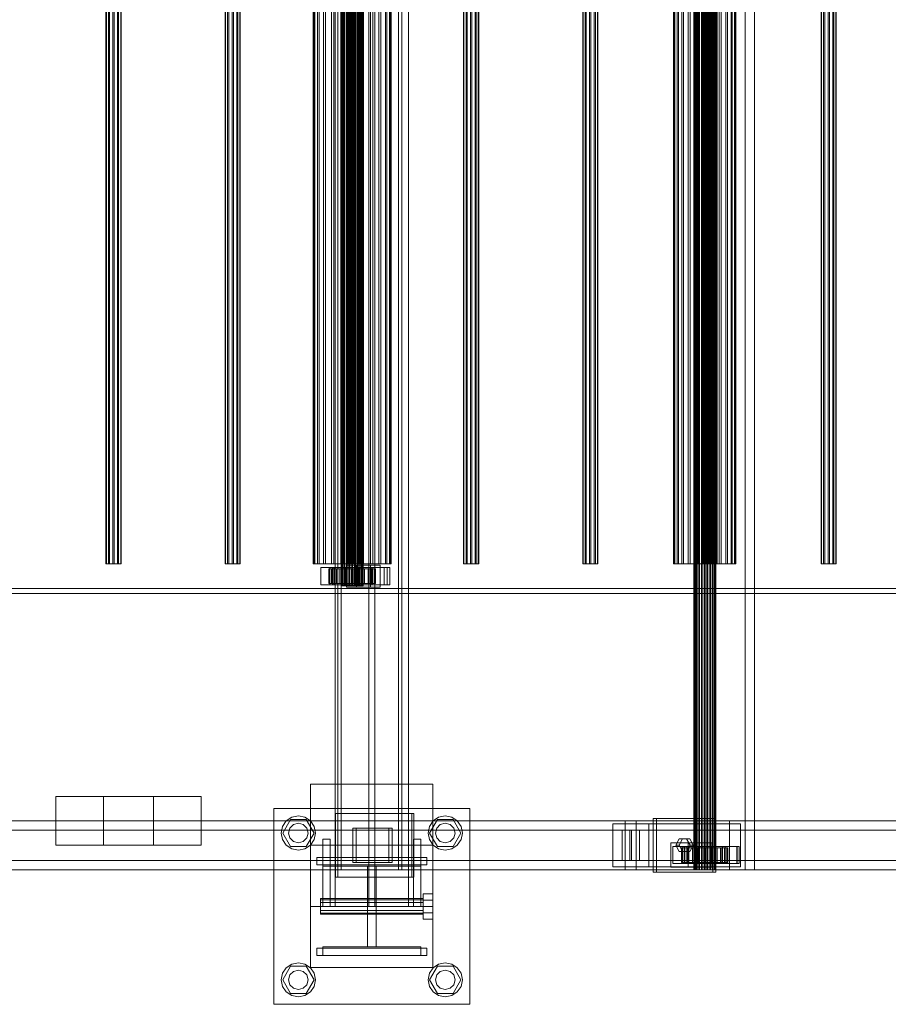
# Model space of a CAD drawing. Header units: millimetres. Extents: x -3490 to 61924, y -72580 to 6847.
# Tile 875 of 1056: x 36756 to 37466, y -19610 to -18805. Entities that reach past the tile are written whole.
import ezdxf

# ---------------------------------------------------------------- set-up
doc = ezdxf.new("R2010")
doc.units = ezdxf.units.MM
doc.layers.add('superior_C03', color=7, linetype='Continuous', lineweight=0)

msp = doc.modelspace()

# ---------------------------------------------------------------- linework, layer by layer
at = {"layer": 'superior_C03'}
for p, q in [((37014.128, -16470), (37014.128, -19530)), ((37041.628, -16470), (37041.628, -19530)), ((37046.628, -19530), (37046.628, -16470)), ((37074.128, -19530), (37074.128, -16470)), ((37016.349, -16500), (37016.349, -19500)), ((37019.044, -19500), (37019.044, -16500)), ((37065.851, -19500), (37065.851, -16500)), ((37068.546, -16500), (37068.546, -19500)), ((37307.25, -19500), (37307.25, -16500)), ((37307.475, -19500), (37307.475, -16500)), ((37307.639, -19500), (37307.639, -16500)), ((37308.297, -19500), (37308.297, -16500)), ((37308.614, -19500), (37308.614, -16500)), ((37309.66, -19500), (37309.66, -16500)), ((37310.109, -19500), (37310.109, -16500)), ((37310.238, -16500), (37310.238, -19500)), ((37311.473, -19500), (37311.473, -16500)), ((37312.023, -19500), (37312.023, -16500)), ((37313.61, -19500), (37313.61, -16500)), ((37314.224, -19500), (37314.224, -16500)), ((37315.927, -19500), (37315.927, -16500)), ((37316.562, -19500), (37316.562, -16500)), ((37318.099, -19500), (37318.099, -16500)), ((37318.266, -19500), (37318.266, -16500)), ((37318.879, -19500), (37318.879, -16500)), ((37320.467, -19500), (37320.467, -16500)), ((37321.017, -19500), (37321.017, -16500)), ((37322.38, -19500), (37322.38, -16500)), ((37322.829, -19500), (37322.829, -16500)), ((37323.875, -19500), (37323.875, -16500)), ((37324.193, -19500), (37324.193, -16500)), ((37324.85, -19500), (37324.85, -16500)), ((37325.015, -16500), (37325.015, -19500)), ((37325.239, -19500), (37325.239, -16500)), ((37349.217, -19500), (37349.217, -16500)), ((37357.077, -16500), (37357.077, -19500)), ((37019.08, -19268), (37019.08, -16732)), ((37019.305, -19268), (37019.305, -16732)), ((37019.469, -19268), (37019.469, -16732)), ((37020.127, -19268), (37020.127, -16732)), ((37020.444, -19268), (37020.444, -16732)), ((37021.49, -19268), (37021.49, -16732)), ((37021.939, -19268), (37021.939, -16732)), ((37023.302, -19268), (37023.302, -16732)), ((37023.852, -19268), (37023.852, -16732)), ((37025.44, -19268), (37025.44, -16732)), ((37026.053, -19268), (37026.053, -16732)), ((37027.757, -19268), (37027.757, -16732)), ((37028.392, -19268), (37028.392, -16732)), ((37030.096, -19268), (37030.096, -16732)), ((37030.709, -19268), (37030.709, -16732)), ((37032.297, -19268), (37032.297, -16732)), ((37032.847, -19268), (37032.847, -16732)), ((37034.21, -19268), (37034.21, -16732)), ((37034.659, -19268), (37034.659, -16732)), ((37035.705, -19268), (37035.705, -16732)), ((37036.023, -19268), (37036.023, -16732)), ((37036.68, -19268), (37036.68, -16732)), ((37036.845, -16732), (37036.845, -19268)), ((37037.069, -19268), (37037.069, -16732)), ((36826.78, -16750), (36826.78, -19250)), ((36827.124, -16750), (36827.124, -19250)), ((36828.8, -16750), (36828.8, -19250)), ((36829.7, -16750), (36829.7, -19250)), ((36832.412, -16750), (36832.412, -19250)), ((36833.524, -16750), (36833.524, -19250)), ((36836.236, -16750), (36836.236, -19250)), ((36837.136, -16750), (36837.136, -19250)), ((36838.812, -16750), (36838.812, -19250)), ((36839.156, -19250), (36839.156, -16750)), ((36924.226, -16750), (36924.226, -19250)), ((36924.569, -16750), (36924.569, -19250)), ((36926.246, -16750), (36926.246, -19250)), ((36927.145, -16750), (36927.145, -19250)), ((36929.858, -16750), (36929.858, -19250)), ((36930.97, -16750), (36930.97, -19250)), ((36933.682, -16750), (36933.682, -19250)), ((36934.581, -16750), (36934.581, -19250)), ((36936.258, -16750), (36936.258, -19250)), ((36936.601, -19250), (36936.601, -16750)), ((36996.095, -19250), (36996.095, -16750)), ((36996.892, -19250), (36996.892, -16750)), ((36997.477, -19250), (36997.477, -16750)), ((36999.815, -19250), (36999.815, -16750)), ((37000.944, -19250), (37000.944, -16750)), ((37004.663, -19250), (37004.663, -16750)), ((37006.26, -19250), (37006.26, -16750)), ((37011.107, -19250), (37011.107, -16750)), ((37013.062, -19250), (37013.062, -16750)), ((37018.707, -19250), (37018.707, -16750)), ((37020.888, -19250), (37020.888, -16750)), ((37021.671, -16750), (37021.671, -19250)), ((37022.015, -16750), (37022.015, -19250)), ((37023.691, -16750), (37023.691, -19250)), ((37024.591, -16750), (37024.591, -19250)), ((37026.946, -19250), (37026.946, -16750)), ((37027.303, -16750), (37027.303, -19250)), ((37028.415, -16750), (37028.415, -19250)), ((37029.204, -19250), (37029.204, -16750)), ((37031.128, -16750), (37031.128, -19250)), ((37032.027, -16750), (37032.027, -19250)), ((37033.704, -16750), (37033.704, -19250)), ((37034.047, -19250), (37034.047, -16750)), ((37035.261, -19250), (37035.261, -16750)), ((37037.442, -19250), (37037.442, -16750)), ((37043.087, -19250), (37043.087, -16750)), ((37045.043, -19250), (37045.043, -16750)), ((37049.89, -19250), (37049.89, -16750)), ((37051.486, -19250), (37051.486, -16750)), ((37055.206, -19250), (37055.206, -16750)), ((37056.335, -19250), (37056.335, -16750)), ((37058.673, -19250), (37058.673, -16750)), ((37059.257, -16750), (37059.257, -19250)), ((37060.055, -19250), (37060.055, -16750)), ((37119.117, -16750), (37119.117, -19250)), ((37119.461, -16750), (37119.461, -19250)), ((37121.137, -16750), (37121.137, -19250)), ((37122.037, -16750), (37122.037, -19250)), ((37124.749, -16750), (37124.749, -19250)), ((37125.861, -16750), (37125.861, -19250)), ((37128.573, -16750), (37128.573, -19250)), ((37129.473, -16750), (37129.473, -19250)), ((37131.149, -16750), (37131.149, -19250)), ((37131.493, -19250), (37131.493, -16750)), ((37216.563, -16750), (37216.563, -19250)), ((37216.906, -16750), (37216.906, -19250)), ((37218.583, -16750), (37218.583, -19250)), ((37219.482, -16750), (37219.482, -19250)), ((37222.195, -16750), (37222.195, -19250)), ((37223.306, -16750), (37223.306, -19250)), ((37226.019, -16750), (37226.019, -19250)), ((37226.918, -16750), (37226.918, -19250)), ((37228.595, -16750), (37228.595, -19250)), ((37228.938, -19250), (37228.938, -16750)), ((37290.861, -19250), (37290.861, -16750)), ((37291.494, -19250), (37291.494, -16750)), ((37291.957, -19250), (37291.957, -16750)), ((37293.813, -19250), (37293.813, -16750)), ((37294.709, -19250), (37294.709, -16750)), ((37297.662, -19250), (37297.662, -16750)), ((37298.929, -19250), (37298.929, -16750)), ((37302.777, -19250), (37302.777, -16750)), ((37304.329, -19250), (37304.329, -16750)), ((37308.809, -19250), (37308.809, -16750)), ((37310.54, -19250), (37310.54, -16750)), ((37314.008, -16750), (37314.008, -19250)), ((37314.352, -16750), (37314.352, -19250)), ((37315.349, -19250), (37315.349, -16750)), ((37316.028, -16750), (37316.028, -19250)), ((37316.928, -16750), (37316.928, -19250)), ((37317.141, -19250), (37317.141, -16750)), ((37319.64, -16750), (37319.64, -19250)), ((37320.752, -16750), (37320.752, -19250)), ((37321.949, -19250), (37321.949, -16750)), ((37323.465, -16750), (37323.465, -19250)), ((37323.68, -19250), (37323.68, -16750)), ((37324.364, -16750), (37324.364, -19250)), ((37326.04, -16750), (37326.04, -19250)), ((37326.384, -19250), (37326.384, -16750)), ((37328.161, -19250), (37328.161, -16750)), ((37329.713, -19250), (37329.713, -16750)), ((37333.56, -19250), (37333.56, -16750)), ((37334.828, -19250), (37334.828, -16750)), ((37337.78, -19250), (37337.78, -16750)), ((37338.676, -19250), (37338.676, -16750)), ((37340.532, -19250), (37340.532, -16750)), ((37340.996, -16750), (37340.996, -19250)), ((37341.629, -19250), (37341.629, -16750)), ((37411.454, -16750), (37411.454, -19250)), ((37411.798, -16750), (37411.798, -19250)), ((37413.474, -16750), (37413.474, -19250)), ((37414.373, -16750), (37414.373, -19250)), ((37417.086, -16750), (37417.086, -19250)), ((37418.198, -16750), (37418.198, -19250)), ((37420.91, -16750), (37420.91, -19250)), ((37421.81, -16750), (37421.81, -19250)), ((37423.486, -16750), (37423.486, -19250)), ((37423.83, -19250), (37423.83, -16750)), ((36827.124, -19250), (36826.78, -19250)), ((36826.78, -19250), (36828.8, -19250)), ((36829.7, -19250), (36827.124, -19250)), ((36828.8, -19250), (36832.412, -19250)), ((36833.524, -19250), (36829.7, -19250)), ((36832.412, -19250), (36836.236, -19250)), ((36837.136, -19250), (36833.524, -19250)), ((36836.236, -19250), (36838.812, -19250)), ((36839.156, -19250), (36837.136, -19250)), ((36838.812, -19250), (36839.156, -19250)), ((36924.569, -19250), (36924.226, -19250)), ((36924.226, -19250), (36926.246, -19250)), ((36927.145, -19250), (36924.569, -19250)), ((36926.246, -19250), (36929.858, -19250)), ((36930.97, -19250), (36927.145, -19250)), ((36929.858, -19250), (36933.682, -19250)), ((36934.581, -19250), (36930.97, -19250)), ((36933.682, -19250), (36936.258, -19250)), ((36936.601, -19250), (36934.581, -19250)), ((36936.258, -19250), (36936.601, -19250)), ((36996.892, -19250), (36996.095, -19250)), ((36996.095, -19250), (36997.477, -19250)), ((36999.815, -19250), (36996.892, -19250)), ((36997.477, -19250), (37000.944, -19250)), ((37004.663, -19250), (36999.815, -19250)), ((37000.944, -19250), (37006.26, -19250)), ((37012.19, -19253), (37002.446, -19253)), ((37002.446, -19253), (37002.446, -19267)), ((37013.225, -19253), (37002.446, -19253)), ((37011.107, -19250), (37004.663, -19250)), ((37006.26, -19250), (37013.062, -19250)), ((37009.907, -19254), (37009.087, -19254)), ((37009.087, -19254), (37019.08, -19254)), ((37009.087, -19266), (37009.087, -19254)), ((37009.087, -19254), (37009.56, -19254)), ((37009.56, -19254), (37019.305, -19254)), ((37009.56, -19266), (37009.56, -19254)), ((37009.56, -19254), (37011.295, -19254)), ((37056.627, -19253), (37009.853, -19253)), ((37009.853, -19253), (37009.853, -19267)), ((37012.099, -19253), (37009.853, -19253)), ((37011.966, -19254), (37009.907, -19254)), ((37009.907, -19254), (37019.469, -19254)), ((37009.907, -19266), (37009.907, -19254)), ((37018.707, -19250), (37011.107, -19250)), ((37011.295, -19254), (37020.127, -19254)), ((37011.295, -19266), (37011.295, -19254)), ((37011.295, -19254), (37014.174, -19254)), ((37015.122, -19254), (37011.966, -19254)), ((37011.966, -19254), (37020.444, -19254)), ((37011.966, -19266), (37011.966, -19254)), ((37012.099, -19267), (37012.099, -19253)), ((37012.099, -19253), (37058.873, -19253)), ((37012.19, -19267), (37012.19, -19253)), ((37012.19, -19253), (37022.97, -19253)), ((37013.062, -19250), (37020.888, -19250)), ((37013.225, -19267), (37013.225, -19253)), ((37013.225, -19253), (37022.97, -19253)), ((37014.174, -19254), (37021.49, -19254)), ((37014.174, -19266), (37014.174, -19254)), ((37014.174, -19254), (37018, -19254)), ((37019.161, -19254), (37015.122, -19254)), ((37015.122, -19254), (37021.939, -19254)), ((37015.122, -19266), (37015.122, -19254)), ((37018, -19254), (37023.302, -19254)), ((37018, -19266), (37018, -19254)), ((37018, -19254), (37022.513, -19254)), ((37026.946, -19250), (37018.707, -19250)), ((37019.08, -19254), (37019.469, -19254)), ((37019.08, -19254), (37019.08, -19266)), ((37019.305, -19254), (37019.08, -19254)), ((37023.808, -19254), (37019.161, -19254)), ((37019.161, -19254), (37023.852, -19254)), ((37019.161, -19266), (37019.161, -19254)), ((37019.305, -19254), (37019.305, -19266)), ((37020.127, -19254), (37019.305, -19254)), ((37019.469, -19254), (37020.444, -19254)), ((37019.469, -19254), (37019.469, -19266)), ((37020.127, -19254), (37020.127, -19266)), ((37021.49, -19254), (37020.127, -19254)), ((37020.444, -19254), (37021.939, -19254)), ((37020.444, -19254), (37020.444, -19266)), ((37020.888, -19250), (37029.204, -19250)), ((37021.49, -19254), (37021.49, -19266)), ((37023.302, -19254), (37021.49, -19254)), ((37022.015, -19250), (37021.671, -19250)), ((37021.671, -19250), (37023.691, -19250)), ((37021.939, -19254), (37023.852, -19254)), ((37021.939, -19254), (37021.939, -19266)), ((37024.591, -19250), (37022.015, -19250)), ((37022.513, -19254), (37025.44, -19254)), ((37022.513, -19266), (37022.513, -19254)), ((37022.513, -19254), (37027.404, -19254)), ((37022.97, -19253), (37022.97, -19267)), ((37023.302, -19254), (37023.302, -19266)), ((37025.44, -19254), (37023.302, -19254)), ((37042.984, -19251), (37023.495, -19251)), ((37023.495, -19251), (37023.495, -19269)), ((37031.58, -19251), (37023.495, -19251)), ((37023.691, -19250), (37027.303, -19250)), ((37028.745, -19254), (37023.808, -19254)), ((37023.808, -19254), (37026.053, -19254)), ((37023.808, -19266), (37023.808, -19254)), ((37023.852, -19254), (37026.053, -19254)), ((37023.852, -19254), (37023.852, -19266)), ((37028.415, -19250), (37024.591, -19250)), ((37025.44, -19254), (37025.44, -19266)), ((37027.757, -19254), (37025.44, -19254)), ((37026.053, -19254), (37028.392, -19254)), ((37026.053, -19254), (37026.053, -19266)), ((37035.261, -19250), (37026.946, -19250)), ((37027.303, -19250), (37031.128, -19250)), ((37027.404, -19254), (37027.757, -19254)), ((37027.404, -19266), (37027.404, -19254)), ((37027.404, -19254), (37032.342, -19254)), ((37027.757, -19254), (37027.757, -19266)), ((37030.096, -19254), (37027.757, -19254)), ((37028.745, -19254), (37028.392, -19254)), ((37028.392, -19254), (37030.709, -19254)), ((37028.392, -19254), (37028.392, -19266)), ((37032.027, -19250), (37028.415, -19250)), ((37033.637, -19254), (37028.745, -19254)), ((37028.745, -19266), (37028.745, -19254)), ((37029.204, -19250), (37037.442, -19250)), ((37032.342, -19254), (37030.096, -19254)), ((37030.096, -19254), (37030.096, -19266)), ((37032.297, -19254), (37030.096, -19254)), ((37033.637, -19254), (37030.709, -19254)), ((37030.709, -19254), (37032.847, -19254)), ((37030.709, -19254), (37030.709, -19266)), ((37031.128, -19250), (37033.704, -19250)), ((37031.58, -19269), (37031.58, -19251)), ((37031.58, -19251), (37051.069, -19251)), ((37034.047, -19250), (37032.027, -19250)), ((37036.988, -19254), (37032.297, -19254)), ((37032.297, -19254), (37032.297, -19266)), ((37034.21, -19254), (37032.297, -19254)), ((37032.342, -19266), (37032.342, -19254)), ((37032.342, -19254), (37036.988, -19254)), ((37038.149, -19254), (37032.847, -19254)), ((37032.847, -19254), (37034.659, -19254)), ((37032.847, -19254), (37032.847, -19266)), ((37043.373, -19253), (37033.628, -19253)), ((37033.628, -19253), (37033.628, -19267)), ((37044.408, -19253), (37033.628, -19253)), ((37038.149, -19254), (37033.637, -19254)), ((37033.637, -19266), (37033.637, -19254)), ((37033.704, -19250), (37034.047, -19250)), ((37041.027, -19254), (37034.21, -19254)), ((37034.21, -19254), (37034.21, -19266)), ((37035.705, -19254), (37034.21, -19254)), ((37041.975, -19254), (37034.659, -19254)), ((37034.659, -19254), (37036.023, -19254)), ((37034.659, -19254), (37034.659, -19266)), ((37043.087, -19250), (37035.261, -19250)), ((37044.184, -19254), (37035.705, -19254)), ((37035.705, -19254), (37035.705, -19266)), ((37036.68, -19254), (37035.705, -19254)), ((37044.854, -19254), (37036.023, -19254)), ((37036.023, -19254), (37036.845, -19254)), ((37036.023, -19254), (37036.023, -19266)), ((37046.242, -19254), (37036.68, -19254)), ((37036.68, -19254), (37036.68, -19266)), ((37037.069, -19254), (37036.68, -19254)), ((37036.845, -19254), (37046.589, -19254)), ((37036.845, -19266), (37036.845, -19254)), ((37036.845, -19254), (37037.069, -19254)), ((37036.988, -19266), (37036.988, -19254)), ((37036.988, -19254), (37041.027, -19254)), ((37047.063, -19254), (37037.069, -19254)), ((37037.069, -19254), (37037.069, -19266)), ((37037.442, -19250), (37045.043, -19250)), ((37041.975, -19254), (37038.149, -19254)), ((37038.149, -19266), (37038.149, -19254)), ((37041.027, -19266), (37041.027, -19254)), ((37041.027, -19254), (37044.184, -19254)), ((37044.854, -19254), (37041.975, -19254)), ((37041.975, -19266), (37041.975, -19254)), ((37042.984, -19269), (37042.984, -19251)), ((37042.984, -19251), (37051.069, -19251)), ((37049.89, -19250), (37043.087, -19250)), ((37043.373, -19267), (37043.373, -19253)), ((37043.373, -19253), (37054.153, -19253)), ((37044.184, -19266), (37044.184, -19254)), ((37044.184, -19254), (37046.242, -19254)), ((37044.408, -19267), (37044.408, -19253)), ((37044.408, -19253), (37054.153, -19253)), ((37046.589, -19254), (37044.854, -19254)), ((37044.854, -19266), (37044.854, -19254)), ((37045.043, -19250), (37051.486, -19250)), ((37046.242, -19266), (37046.242, -19254)), ((37046.242, -19254), (37047.063, -19254)), ((37046.589, -19254), (37046.589, -19266)), ((37047.063, -19254), (37046.589, -19254)), ((37047.063, -19266), (37047.063, -19254)), ((37055.206, -19250), (37049.89, -19250)), ((37051.069, -19251), (37051.069, -19269)), ((37051.486, -19250), (37056.335, -19250)), ((37054.153, -19253), (37054.153, -19267)), ((37058.673, -19250), (37055.206, -19250)), ((37056.335, -19250), (37059.257, -19250)), ((37056.627, -19267), (37056.627, -19253)), ((37056.627, -19253), (37058.873, -19253)), ((37060.055, -19250), (37058.673, -19250)), ((37058.873, -19253), (37058.873, -19267)), ((37059.257, -19250), (37060.055, -19250)), ((37119.461, -19250), (37119.117, -19250)), ((37119.117, -19250), (37121.137, -19250)), ((37122.037, -19250), (37119.461, -19250)), ((37121.137, -19250), (37124.749, -19250)), ((37125.861, -19250), (37122.037, -19250)), ((37124.749, -19250), (37128.573, -19250)), ((37129.473, -19250), (37125.861, -19250)), ((37128.573, -19250), (37131.149, -19250)), ((37131.493, -19250), (37129.473, -19250)), ((37131.149, -19250), (37131.493, -19250)), ((37216.906, -19250), (37216.563, -19250)), ((37216.563, -19250), (37218.583, -19250)), ((37219.482, -19250), (37216.906, -19250)), ((37218.583, -19250), (37222.195, -19250)), ((37223.306, -19250), (37219.482, -19250)), ((37222.195, -19250), (37226.019, -19250)), ((37226.918, -19250), (37223.306, -19250)), ((37226.019, -19250), (37228.595, -19250)), ((37228.938, -19250), (37226.918, -19250)), ((37228.595, -19250), (37228.938, -19250)), ((37291.494, -19250), (37290.861, -19250)), ((37290.861, -19250), (37291.957, -19250)), ((37293.813, -19250), (37291.494, -19250)), ((37291.957, -19250), (37294.709, -19250)), ((37297.662, -19250), (37293.813, -19250)), ((37294.709, -19250), (37298.929, -19250)), ((37302.777, -19250), (37297.662, -19250)), ((37298.929, -19250), (37304.329, -19250)), ((37308.809, -19250), (37302.777, -19250)), ((37304.329, -19250), (37310.54, -19250)), ((37315.349, -19250), (37308.809, -19250)), ((37310.54, -19250), (37317.141, -19250)), ((37314.352, -19250), (37314.008, -19250)), ((37314.008, -19250), (37316.028, -19250)), ((37316.928, -19250), (37314.352, -19250)), ((37321.949, -19250), (37315.349, -19250)), ((37316.028, -19250), (37319.64, -19250)), ((37320.752, -19250), (37316.928, -19250)), ((37317.141, -19250), (37323.68, -19250)), ((37319.64, -19250), (37323.465, -19250)), ((37324.364, -19250), (37320.752, -19250)), ((37328.161, -19250), (37321.949, -19250)), ((37323.465, -19250), (37326.04, -19250)), ((37323.68, -19250), (37329.713, -19250)), ((37326.384, -19250), (37324.364, -19250)), ((37326.04, -19250), (37326.384, -19250)), ((37333.56, -19250), (37328.161, -19250)), ((37329.713, -19250), (37334.828, -19250)), ((37337.78, -19250), (37333.56, -19250)), ((37334.828, -19250), (37338.676, -19250)), ((37340.532, -19250), (37337.78, -19250)), ((37338.676, -19250), (37340.996, -19250)), ((37341.629, -19250), (37340.532, -19250)), ((37340.996, -19250), (37341.629, -19250)), ((37411.798, -19250), (37411.454, -19250)), ((37411.454, -19250), (37413.474, -19250)), ((37414.373, -19250), (37411.798, -19250)), ((37413.474, -19250), (37417.086, -19250)), ((37418.198, -19250), (37414.373, -19250)), ((37417.086, -19250), (37420.91, -19250)), ((37421.81, -19250), (37418.198, -19250)), ((37420.91, -19250), (37423.486, -19250)), ((37423.83, -19250), (37421.81, -19250)), ((37423.486, -19250), (37423.83, -19250)), ((40313.243, -19270), (29204.438, -19270)), ((29205.337, -19270), (40314.141, -19270)), ((29233.633, -19270), (40342.437, -19270)), ((37002.446, -19267), (37012.19, -19267)), ((37002.446, -19267), (37013.225, -19267)), ((37019.08, -19266), (37009.087, -19266)), ((37009.087, -19266), (37009.907, -19266)), ((37009.56, -19266), (37009.087, -19266)), ((37019.305, -19266), (37009.56, -19266)), ((37011.295, -19266), (37009.56, -19266)), ((37009.853, -19267), (37056.627, -19267)), ((37009.853, -19267), (37012.099, -19267)), ((37019.469, -19266), (37009.907, -19266)), ((37009.907, -19266), (37011.966, -19266)), ((37020.127, -19266), (37011.295, -19266)), ((37014.174, -19266), (37011.295, -19266)), ((37020.444, -19266), (37011.966, -19266)), ((37011.966, -19266), (37015.122, -19266)), ((37058.873, -19267), (37012.099, -19267)), ((37022.97, -19267), (37012.19, -19267)), ((37022.97, -19267), (37013.225, -19267)), ((37021.49, -19266), (37014.174, -19266)), ((37018, -19266), (37014.174, -19266)), ((37021.939, -19266), (37015.122, -19266)), ((37015.122, -19266), (37019.161, -19266)), ((37023.302, -19266), (37018, -19266)), ((37022.513, -19266), (37018, -19266)), ((37019.469, -19266), (37019.08, -19266)), ((37019.08, -19266), (37019.305, -19266)), ((37019.305, -19268), (37019.08, -19268)), ((37019.08, -19268), (37019.469, -19268)), ((37023.852, -19266), (37019.161, -19266)), ((37019.161, -19266), (37023.808, -19266)), ((37019.305, -19266), (37020.127, -19266)), ((37020.127, -19268), (37019.305, -19268)), ((37020.444, -19266), (37019.469, -19266)), ((37019.469, -19268), (37020.444, -19268)), ((37020.127, -19266), (37021.49, -19266)), ((37021.49, -19268), (37020.127, -19268)), ((37021.939, -19266), (37020.444, -19266)), ((37020.444, -19268), (37021.939, -19268)), ((37021.49, -19266), (37023.302, -19266)), ((37023.302, -19268), (37021.49, -19268)), ((37023.852, -19266), (37021.939, -19266)), ((37021.939, -19268), (37023.852, -19268)), ((37025.44, -19266), (37022.513, -19266)), ((37027.404, -19266), (37022.513, -19266)), ((37023.302, -19266), (37025.44, -19266)), ((37025.44, -19268), (37023.302, -19268)), ((37023.495, -19269), (37042.984, -19269)), ((37031.58, -19269), (37023.495, -19269)), ((37026.053, -19266), (37023.808, -19266)), ((37023.808, -19266), (37028.745, -19266)), ((37026.053, -19266), (37023.852, -19266)), ((37023.852, -19268), (37026.053, -19268)), ((37025.44, -19266), (37027.757, -19266)), ((37027.757, -19268), (37025.44, -19268)), ((37028.392, -19266), (37026.053, -19266)), ((37026.053, -19268), (37028.392, -19268)), ((37027.757, -19266), (37027.404, -19266)), ((37032.342, -19266), (37027.404, -19266)), ((37027.757, -19266), (37030.096, -19266)), ((37030.096, -19268), (37027.757, -19268)), ((37030.709, -19266), (37028.392, -19266)), ((37028.392, -19266), (37028.745, -19266)), ((37028.392, -19268), (37030.709, -19268)), ((37028.745, -19266), (37033.637, -19266)), ((37030.096, -19266), (37032.342, -19266)), ((37030.096, -19266), (37032.297, -19266)), ((37032.297, -19268), (37030.096, -19268)), ((37032.847, -19266), (37030.709, -19266)), ((37030.709, -19266), (37033.637, -19266)), ((37030.709, -19268), (37032.847, -19268)), ((37051.069, -19269), (37031.58, -19269)), ((37032.297, -19266), (37036.988, -19266)), ((37032.297, -19266), (37034.21, -19266)), ((37034.21, -19268), (37032.297, -19268)), ((37036.988, -19266), (37032.342, -19266)), ((37034.659, -19266), (37032.847, -19266)), ((37032.847, -19266), (37038.149, -19266)), ((37032.847, -19268), (37034.659, -19268)), ((37033.628, -19267), (37043.373, -19267)), ((37033.628, -19267), (37044.408, -19267)), ((37033.637, -19266), (37038.149, -19266)), ((37034.21, -19266), (37041.027, -19266)), ((37034.21, -19266), (37035.705, -19266)), ((37035.705, -19268), (37034.21, -19268)), ((37036.023, -19266), (37034.659, -19266)), ((37034.659, -19266), (37041.975, -19266)), ((37034.659, -19268), (37036.023, -19268)), ((37035.705, -19266), (37044.184, -19266)), ((37035.705, -19266), (37036.68, -19266)), ((37036.68, -19268), (37035.705, -19268)), ((37036.845, -19266), (37036.023, -19266)), ((37036.023, -19266), (37044.854, -19266)), ((37036.023, -19268), (37036.845, -19268)), ((37036.68, -19266), (37046.242, -19266)), ((37036.68, -19266), (37037.069, -19266)), ((37037.069, -19268), (37036.68, -19268)), ((37046.589, -19266), (37036.845, -19266)), ((37037.069, -19266), (37036.845, -19266)), ((37036.845, -19268), (37037.069, -19268)), ((37041.027, -19266), (37036.988, -19266)), ((37037.069, -19266), (37047.063, -19266)), ((37038.149, -19266), (37041.975, -19266)), ((37044.184, -19266), (37041.027, -19266)), ((37041.975, -19266), (37044.854, -19266)), ((37051.069, -19269), (37042.984, -19269)), ((37054.153, -19267), (37043.373, -19267)), ((37046.242, -19266), (37044.184, -19266)), ((37054.153, -19267), (37044.408, -19267)), ((37044.854, -19266), (37046.589, -19266)), ((37047.063, -19266), (37046.242, -19266)), ((37046.589, -19266), (37047.063, -19266)), ((37058.873, -19267), (37056.627, -19267)), ((29204.438, -19274), (40313.243, -19274)), ((40342.437, -19274), (29233.633, -19274)), ((36993.903, -19530), (36993.903, -19430)), ((36993.903, -19430), (37093.903, -19430)), ((37093.903, -19430), (37093.903, -19530)), ((36824.688, -19440), (36785.71, -19440)), ((36785.71, -19440), (36785.71, -19480)), ((36865.659, -19440), (36785.71, -19440)), ((36824.688, -19480), (36824.688, -19440)), ((36824.688, -19440), (36904.637, -19440)), ((36865.659, -19480), (36865.659, -19440)), ((36865.659, -19440), (36904.637, -19440)), ((36904.637, -19440), (36904.637, -19480)), ((36964.128, -19610), (36964.128, -19450)), ((36964.128, -19450), (37124.128, -19450)), ((36978.77, -19457.066), (36984.128, -19456)), ((36984.128, -19456), (36989.485, -19457.066)), ((37076.774, -19454), (37014.409, -19454)), ((37014.409, -19454), (37014.409, -19506)), ((37016.206, -19454), (37014.409, -19454)), ((37016.206, -19506), (37016.206, -19454)), ((37016.206, -19454), (37078.571, -19454)), ((37076.774, -19506), (37076.774, -19454)), ((37076.774, -19454), (37078.571, -19454)), ((37078.571, -19454), (37078.571, -19506)), ((37098.77, -19457.066), (37104.128, -19456)), ((37104.128, -19456), (37109.485, -19457.066)), ((37124.128, -19450), (37124.128, -19610)), ((37251.35, -19460), (36082.003, -19460)), ((36090.986, -19460), (37260.333, -19460)), ((37325.236, -19460), (36155.888, -19460)), ((36167.117, -19460), (37336.465, -19460)), ((36970.128, -19470), (36971.194, -19464.642)), ((36971.194, -19464.642), (36974.228, -19460.101)), ((36971.328, -19470), (36977.728, -19458.915)), ((36974.228, -19460.101), (36978.77, -19457.066)), ((36977.2, -19466), (36980.128, -19463.072)), ((36977.728, -19458.915), (36990.528, -19458.915)), ((36980.128, -19463.072), (36984.128, -19462)), ((36984.128, -19462), (36988.128, -19463.072)), ((36988.128, -19463.072), (36991.056, -19466)), ((36989.485, -19457.066), (36994.027, -19460.101)), ((36990.528, -19458.915), (36996.928, -19470)), ((36994.027, -19460.101), (36997.062, -19464.642)), ((36997.062, -19464.642), (36998.128, -19470)), ((37090.128, -19470), (37091.194, -19464.642)), ((37091.194, -19464.642), (37094.228, -19460.101)), ((37091.328, -19470), (37097.728, -19458.915)), ((37094.228, -19460.101), (37098.77, -19457.066)), ((37097.2, -19466), (37100.128, -19463.072)), ((37097.728, -19458.915), (37110.528, -19458.915)), ((37100.128, -19463.072), (37104.128, -19462)), ((37104.128, -19462), (37108.128, -19463.072)), ((37108.128, -19463.072), (37111.056, -19466)), ((37109.485, -19457.066), (37114.027, -19460.101)), ((37110.528, -19458.915), (37116.928, -19470)), ((37114.027, -19460.101), (37117.062, -19464.642)), ((37117.062, -19464.642), (37118.128, -19470)), ((37270.459, -19462.5), (37241.225, -19462.5)), ((37241.225, -19462.5), (37241.225, -19497.5)), ((37316.234, -19462.5), (37241.225, -19462.5)), ((37251.35, -19460), (37251.35, -19500)), ((37260.333, -19460), (37251.35, -19460)), ((38420.698, -19460), (37251.35, -19460)), ((37260.333, -19500), (37260.333, -19460)), ((37260.333, -19460), (38429.681, -19460)), ((37270.459, -19497.5), (37270.459, -19462.5)), ((37270.459, -19462.5), (37345.467, -19462.5)), ((37322.775, -19458), (37274.052, -19458)), ((37274.052, -19458), (37274.052, -19502)), ((37276.747, -19458), (37274.052, -19458)), ((37276.747, -19502), (37276.747, -19458)), ((37276.747, -19458), (37325.47, -19458)), ((37316.234, -19497.5), (37316.234, -19462.5)), ((37316.234, -19462.5), (37345.467, -19462.5)), ((37322.775, -19502), (37322.775, -19458)), ((37322.775, -19458), (37325.47, -19458)), ((37325.236, -19460), (37325.236, -19500)), ((37336.465, -19460), (37325.236, -19460)), ((38494.584, -19460), (37325.236, -19460)), ((37325.47, -19458), (37325.47, -19502)), ((37336.465, -19500), (37336.465, -19460)), ((37336.465, -19460), (38505.813, -19460)), ((37345.467, -19462.5), (37345.467, -19497.5)), ((37248.677, -19467.5), (36154.338, -19467.5)), ((36168.667, -19467.5), (37263.007, -19467.5)), ((36971.194, -19475.358), (36970.128, -19470)), ((36977.728, -19481.085), (36971.328, -19470)), ((36976.128, -19470), (36977.2, -19466)), ((36977.2, -19474), (36976.128, -19470)), ((36996.928, -19470), (36990.528, -19481.085)), ((36991.056, -19466), (36992.128, -19470)), ((36992.128, -19470), (36991.056, -19474)), ((36998.128, -19470), (36997.062, -19475.358)), ((37057.963, -19466), (37028.729, -19466)), ((37028.729, -19466), (37028.729, -19494)), ((37031.424, -19466), (37028.729, -19466)), ((37031.424, -19494), (37031.424, -19466)), ((37031.424, -19466), (37060.658, -19466)), ((37057.963, -19494), (37057.963, -19466)), ((37057.963, -19466), (37060.658, -19466)), ((37060.658, -19466), (37060.658, -19494)), ((37091.194, -19475.358), (37090.128, -19470)), ((37097.728, -19481.085), (37091.328, -19470)), ((37096.128, -19470), (37097.2, -19466)), ((37097.2, -19474), (37096.128, -19470)), ((37116.928, -19470), (37110.528, -19481.085)), ((37111.056, -19466), (37112.128, -19470)), ((37112.128, -19470), (37111.056, -19474)), ((37118.128, -19470), (37117.062, -19475.358)), ((37248.677, -19467.5), (37248.677, -19492.5)), ((37263.007, -19467.5), (37248.677, -19467.5)), ((37256.516, -19467.5), (37255.168, -19467.5)), ((37255.168, -19467.5), (37255.168, -19492.5)), ((37255.168, -19467.5), (38499.524, -19467.5)), ((37256.516, -19492.5), (37256.516, -19467.5)), ((38500.872, -19467.5), (37256.516, -19467.5)), ((37263.007, -19492.5), (37263.007, -19467.5)), ((36785.71, -19480), (36824.688, -19480)), ((36785.71, -19480), (36865.659, -19480)), ((36904.637, -19480), (36824.688, -19480)), ((36904.637, -19480), (36865.659, -19480)), ((36974.228, -19479.899), (36971.194, -19475.358)), ((36978.77, -19482.934), (36974.228, -19479.899)), ((36980.128, -19476.928), (36977.2, -19474)), ((36984.128, -19478), (36980.128, -19476.928)), ((36988.128, -19476.928), (36984.128, -19478)), ((36991.056, -19474), (36988.128, -19476.928)), ((36994.027, -19479.899), (36989.485, -19482.934)), ((36997.062, -19475.358), (36994.027, -19479.899)), ((36994.128, -19580), (36994.128, -19480)), ((36994.128, -19480), (37094.128, -19480)), ((37004.128, -19530), (37004.128, -19475)), ((37004.128, -19475), (37010.128, -19475)), ((37010.128, -19530), (37010.128, -19475)), ((37078.128, -19530), (37078.128, -19475)), ((37078.128, -19475), (37084.128, -19475)), ((37084.128, -19530), (37084.128, -19475)), ((37094.228, -19479.899), (37091.194, -19475.358)), ((37094.128, -19480), (37094.128, -19580)), ((37098.77, -19482.934), (37094.228, -19479.899)), ((37100.128, -19476.928), (37097.2, -19474)), ((37104.128, -19478), (37100.128, -19476.928)), ((37108.128, -19476.928), (37104.128, -19478)), ((37111.056, -19474), (37108.128, -19476.928)), ((37114.027, -19479.899), (37109.485, -19482.934)), ((37117.062, -19475.358), (37114.027, -19479.899)), ((37308.158, -19478), (37288.669, -19478)), ((37288.669, -19478), (37288.669, -19498)), ((37302.682, -19478), (37288.669, -19478)), ((37301.784, -19481), (37290.091, -19481)), ((37290.091, -19481), (37290.091, -19495)), ((37299.523, -19481), (37290.091, -19481)), ((37292.567, -19480), (37295.49, -19474.804)), ((37295.49, -19485.196), (37292.567, -19480)), ((37292.567, -19480), (37295.262, -19480)), ((37298.185, -19474.804), (37295.262, -19480)), ((37295.262, -19480), (37298.185, -19485.196)), ((37295.49, -19474.804), (37301.337, -19474.804)), ((37298.185, -19474.804), (37295.49, -19474.804)), ((37342.7, -19481), (37297.875, -19481)), ((37297.875, -19481), (37297.875, -19495)), ((37299.671, -19481), (37297.875, -19481)), ((37304.032, -19474.804), (37298.185, -19474.804)), ((37299.523, -19495), (37299.523, -19481)), ((37299.523, -19481), (37311.216, -19481)), ((37299.671, -19495), (37299.671, -19481)), ((37299.671, -19481), (37344.496, -19481)), ((37301.337, -19474.804), (37304.26, -19480)), ((37304.032, -19474.804), (37301.337, -19474.804)), ((37304.26, -19480), (37301.337, -19485.196)), ((37301.784, -19495), (37301.784, -19481)), ((37301.784, -19481), (37311.216, -19481)), ((37302.682, -19498), (37302.682, -19478)), ((37302.682, -19478), (37322.172, -19478)), ((37306.955, -19480), (37304.032, -19474.804)), ((37304.032, -19485.196), (37306.955, -19480)), ((37306.955, -19480), (37304.26, -19480)), ((37308.158, -19498), (37308.158, -19478)), ((37308.158, -19478), (37322.172, -19478)), ((37311.216, -19481), (37311.216, -19495)), ((37332.967, -19481), (37321.273, -19481)), ((37321.273, -19481), (37321.273, -19495)), ((37330.705, -19481), (37321.273, -19481)), ((37322.172, -19478), (37322.172, -19498)), ((37330.705, -19495), (37330.705, -19481)), ((37330.705, -19481), (37342.399, -19481)), ((37332.967, -19495), (37332.967, -19481)), ((37332.967, -19481), (37342.399, -19481)), ((37342.399, -19481), (37342.399, -19495)), ((37342.7, -19495), (37342.7, -19481)), ((37342.7, -19481), (37344.496, -19481)), ((37344.496, -19481), (37344.496, -19495)), ((36990.528, -19481.085), (36977.728, -19481.085)), ((36984.128, -19484), (36978.77, -19482.934)), ((36989.485, -19482.934), (36984.128, -19484)), ((37110.528, -19481.085), (37097.728, -19481.085)), ((37104.128, -19484), (37098.77, -19482.934)), ((37109.485, -19482.934), (37104.128, -19484)), ((37301.337, -19485.196), (37295.49, -19485.196)), ((37298.185, -19485.196), (37295.49, -19485.196)), ((37298.077, -19482), (37297.257, -19482)), ((37297.257, -19482), (37307.25, -19482)), ((37297.257, -19494), (37297.257, -19482)), ((37297.257, -19482), (37297.73, -19482)), ((37297.73, -19482), (37307.475, -19482)), ((37297.73, -19494), (37297.73, -19482)), ((37297.73, -19482), (37299.465, -19482)), ((37300.136, -19482), (37298.077, -19482)), ((37298.077, -19482), (37307.639, -19482)), ((37298.077, -19494), (37298.077, -19482)), ((37298.185, -19485.196), (37304.032, -19485.196)), ((37299.465, -19482), (37308.297, -19482)), ((37299.465, -19494), (37299.465, -19482)), ((37299.465, -19482), (37302.344, -19482)), ((37303.292, -19482), (37300.136, -19482)), ((37300.136, -19482), (37308.614, -19482)), ((37300.136, -19494), (37300.136, -19482)), ((37304.032, -19485.196), (37301.337, -19485.196)), ((37302.344, -19482), (37309.66, -19482)), ((37302.344, -19494), (37302.344, -19482)), ((37302.344, -19482), (37306.17, -19482)), ((37307.331, -19482), (37303.292, -19482)), ((37303.292, -19482), (37310.109, -19482)), ((37303.292, -19494), (37303.292, -19482)), ((37306.17, -19482), (37311.473, -19482)), ((37306.17, -19494), (37306.17, -19482)), ((37306.17, -19482), (37310.683, -19482)), ((37307.25, -19482), (37307.639, -19482)), ((37307.25, -19482), (37307.25, -19494)), ((37307.475, -19482), (37307.25, -19482)), ((37311.978, -19482), (37307.331, -19482)), ((37307.331, -19482), (37312.023, -19482)), ((37307.331, -19494), (37307.331, -19482)), ((37307.475, -19482), (37307.475, -19494)), ((37308.297, -19482), (37307.475, -19482)), ((37307.639, -19482), (37308.614, -19482)), ((37307.639, -19482), (37307.639, -19494)), ((37308.297, -19482), (37308.297, -19494)), ((37309.66, -19482), (37308.297, -19482)), ((37308.614, -19482), (37310.109, -19482)), ((37308.614, -19482), (37308.614, -19494)), ((37309.66, -19482), (37309.66, -19494)), ((37311.473, -19482), (37309.66, -19482)), ((37310.109, -19482), (37312.023, -19482)), ((37310.109, -19482), (37310.109, -19494)), ((37310.683, -19482), (37313.61, -19482)), ((37310.683, -19494), (37310.683, -19482)), ((37310.683, -19482), (37315.574, -19482)), ((37311.473, -19482), (37311.473, -19494)), ((37313.61, -19482), (37311.473, -19482)), ((37316.915, -19482), (37311.978, -19482)), ((37311.978, -19482), (37314.224, -19482)), ((37311.978, -19494), (37311.978, -19482)), ((37312.023, -19482), (37314.224, -19482)), ((37312.023, -19482), (37312.023, -19494)), ((37313.61, -19482), (37313.61, -19494)), ((37315.927, -19482), (37313.61, -19482)), ((37314.224, -19482), (37316.562, -19482)), ((37314.224, -19482), (37314.224, -19494)), ((37315.574, -19482), (37315.927, -19482)), ((37315.574, -19494), (37315.574, -19482)), ((37315.574, -19482), (37320.512, -19482)), ((37315.927, -19482), (37315.927, -19494)), ((37318.266, -19482), (37315.927, -19482)), ((37316.915, -19482), (37316.562, -19482)), ((37316.562, -19482), (37318.879, -19482)), ((37316.562, -19482), (37316.562, -19494)), ((37321.807, -19482), (37316.915, -19482)), ((37316.915, -19494), (37316.915, -19482)), ((37320.512, -19482), (37318.266, -19482)), ((37318.266, -19482), (37318.266, -19494)), ((37320.467, -19482), (37318.266, -19482)), ((37321.807, -19482), (37318.879, -19482)), ((37318.879, -19482), (37321.017, -19482)), ((37318.879, -19482), (37318.879, -19494)), ((37325.158, -19482), (37320.467, -19482)), ((37320.467, -19482), (37320.467, -19494)), ((37322.38, -19482), (37320.467, -19482)), ((37320.512, -19494), (37320.512, -19482)), ((37320.512, -19482), (37325.158, -19482)), ((37326.319, -19482), (37321.017, -19482)), ((37321.017, -19482), (37322.829, -19482)), ((37321.017, -19482), (37321.017, -19494)), ((37326.319, -19482), (37321.807, -19482)), ((37321.807, -19494), (37321.807, -19482)), ((37329.197, -19482), (37322.38, -19482)), ((37322.38, -19482), (37322.38, -19494)), ((37323.875, -19482), (37322.38, -19482)), ((37330.145, -19482), (37322.829, -19482)), ((37322.829, -19482), (37324.193, -19482)), ((37322.829, -19482), (37322.829, -19494)), ((37332.354, -19482), (37323.875, -19482)), ((37323.875, -19482), (37323.875, -19494)), ((37324.85, -19482), (37323.875, -19482)), ((37333.024, -19482), (37324.193, -19482)), ((37324.193, -19482), (37325.015, -19482)), ((37324.193, -19482), (37324.193, -19494)), ((37334.412, -19482), (37324.85, -19482)), ((37324.85, -19482), (37324.85, -19494)), ((37325.239, -19482), (37324.85, -19482)), ((37325.015, -19482), (37334.759, -19482)), ((37325.015, -19494), (37325.015, -19482)), ((37325.015, -19482), (37325.239, -19482)), ((37325.158, -19494), (37325.158, -19482)), ((37325.158, -19482), (37329.197, -19482)), ((37335.233, -19482), (37325.239, -19482)), ((37325.239, -19482), (37325.239, -19494)), ((37330.145, -19482), (37326.319, -19482)), ((37326.319, -19494), (37326.319, -19482)), ((37329.197, -19494), (37329.197, -19482)), ((37329.197, -19482), (37332.354, -19482)), ((37333.024, -19482), (37330.145, -19482)), ((37330.145, -19494), (37330.145, -19482)), ((37332.354, -19494), (37332.354, -19482)), ((37332.354, -19482), (37334.412, -19482)), ((37334.759, -19482), (37333.024, -19482)), ((37333.024, -19494), (37333.024, -19482)), ((37334.412, -19494), (37334.412, -19482)), ((37334.412, -19482), (37335.233, -19482)), ((37334.759, -19482), (37334.759, -19494)), ((37335.233, -19482), (37334.759, -19482)), ((37335.233, -19494), (37335.233, -19482)), ((36154.338, -19492.5), (37248.677, -19492.5)), ((36168.667, -19492.5), (37263.007, -19492.5)), ((36999.128, -19490), (37089.128, -19490)), ((36999.128, -19496), (36999.128, -19490)), ((36999.128, -19496), (37089.128, -19496)), ((37004.128, -19497), (37004.128, -19490)), ((37004.128, -19490), (37084.128, -19490)), ((37084.128, -19497), (37004.128, -19497)), ((37028.729, -19494), (37057.963, -19494)), ((37028.729, -19494), (37031.424, -19494)), ((37060.658, -19494), (37031.424, -19494)), ((37040.628, -19563), (37040.628, -19497)), ((37040.628, -19497), (37047.628, -19497)), ((37047.628, -19497), (37047.628, -19563)), ((37060.658, -19494), (37057.963, -19494)), ((37084.128, -19490), (37084.128, -19497)), ((37089.128, -19496), (37089.128, -19490)), ((37248.677, -19492.5), (37263.007, -19492.5)), ((37255.168, -19492.5), (37256.516, -19492.5)), ((37255.168, -19492.5), (38499.524, -19492.5)), ((37256.516, -19492.5), (38500.872, -19492.5)), ((37290.091, -19495), (37301.784, -19495)), ((37290.091, -19495), (37299.523, -19495)), ((37307.25, -19494), (37297.257, -19494)), ((37297.257, -19494), (37298.077, -19494)), ((37297.73, -19494), (37297.257, -19494)), ((37307.475, -19494), (37297.73, -19494)), ((37299.465, -19494), (37297.73, -19494)), ((37297.875, -19495), (37342.7, -19495)), ((37297.875, -19495), (37299.671, -19495)), ((37307.639, -19494), (37298.077, -19494)), ((37298.077, -19494), (37300.136, -19494)), ((37308.297, -19494), (37299.465, -19494)), ((37302.344, -19494), (37299.465, -19494)), ((37311.216, -19495), (37299.523, -19495)), ((37344.496, -19495), (37299.671, -19495)), ((37308.614, -19494), (37300.136, -19494)), ((37300.136, -19494), (37303.292, -19494)), ((37311.216, -19495), (37301.784, -19495)), ((37309.66, -19494), (37302.344, -19494)), ((37306.17, -19494), (37302.344, -19494)), ((37310.109, -19494), (37303.292, -19494)), ((37303.292, -19494), (37307.331, -19494)), ((37311.473, -19494), (37306.17, -19494)), ((37310.683, -19494), (37306.17, -19494)), ((37307.639, -19494), (37307.25, -19494)), ((37307.25, -19494), (37307.475, -19494)), ((37312.023, -19494), (37307.331, -19494)), ((37307.331, -19494), (37311.978, -19494)), ((37307.475, -19494), (37308.297, -19494)), ((37308.614, -19494), (37307.639, -19494)), ((37308.297, -19494), (37309.66, -19494)), ((37310.109, -19494), (37308.614, -19494)), ((37309.66, -19494), (37311.473, -19494)), ((37312.023, -19494), (37310.109, -19494)), ((37313.61, -19494), (37310.683, -19494)), ((37315.574, -19494), (37310.683, -19494)), ((37311.473, -19494), (37313.61, -19494)), ((37314.224, -19494), (37311.978, -19494)), ((37311.978, -19494), (37316.915, -19494)), ((37314.224, -19494), (37312.023, -19494)), ((37313.61, -19494), (37315.927, -19494)), ((37316.562, -19494), (37314.224, -19494)), ((37315.927, -19494), (37315.574, -19494)), ((37320.512, -19494), (37315.574, -19494)), ((37315.927, -19494), (37318.266, -19494)), ((37318.879, -19494), (37316.562, -19494)), ((37316.562, -19494), (37316.915, -19494)), ((37316.915, -19494), (37321.807, -19494)), ((37318.266, -19494), (37320.512, -19494)), ((37318.266, -19494), (37320.467, -19494)), ((37321.017, -19494), (37318.879, -19494)), ((37318.879, -19494), (37321.807, -19494)), ((37320.467, -19494), (37325.158, -19494)), ((37320.467, -19494), (37322.38, -19494)), ((37325.158, -19494), (37320.512, -19494)), ((37322.829, -19494), (37321.017, -19494)), ((37321.017, -19494), (37326.319, -19494)), ((37321.273, -19495), (37332.967, -19495)), ((37321.273, -19495), (37330.705, -19495)), ((37321.807, -19494), (37326.319, -19494)), ((37322.38, -19494), (37329.197, -19494)), ((37322.38, -19494), (37323.875, -19494)), ((37324.193, -19494), (37322.829, -19494)), ((37322.829, -19494), (37330.145, -19494)), ((37323.875, -19494), (37332.354, -19494)), ((37323.875, -19494), (37324.85, -19494)), ((37325.015, -19494), (37324.193, -19494)), ((37324.193, -19494), (37333.024, -19494)), ((37324.85, -19494), (37334.412, -19494)), ((37324.85, -19494), (37325.239, -19494)), ((37334.759, -19494), (37325.015, -19494)), ((37325.239, -19494), (37325.015, -19494)), ((37329.197, -19494), (37325.158, -19494)), ((37325.239, -19494), (37335.233, -19494)), ((37326.319, -19494), (37330.145, -19494)), ((37332.354, -19494), (37329.197, -19494)), ((37330.145, -19494), (37333.024, -19494)), ((37342.399, -19495), (37330.705, -19495)), ((37334.412, -19494), (37332.354, -19494)), ((37342.399, -19495), (37332.967, -19495)), ((37333.024, -19494), (37334.759, -19494)), ((37335.233, -19494), (37334.412, -19494)), ((37334.759, -19494), (37335.233, -19494)), ((37344.496, -19495), (37342.7, -19495)), ((29204.438, -19500), (40313.243, -19500)), ((40314.141, -19500), (29205.337, -19500)), ((36082.003, -19500), (37251.35, -19500)), ((36090.986, -19500), (37260.333, -19500)), ((36155.888, -19500), (37325.236, -19500)), ((36167.117, -19500), (37336.465, -19500)), ((37016.349, -19500), (37065.851, -19500)), ((37016.349, -19500), (37019.044, -19500)), ((37068.546, -19500), (37019.044, -19500)), ((37068.546, -19500), (37065.851, -19500)), ((37241.225, -19497.5), (37270.459, -19497.5)), ((37316.234, -19497.5), (37241.225, -19497.5)), ((37251.35, -19500), (37260.333, -19500)), ((37251.35, -19500), (38420.698, -19500)), ((37260.333, -19500), (38429.681, -19500)), ((37345.467, -19497.5), (37270.459, -19497.5)), ((37274.052, -19502), (37322.775, -19502)), ((37274.052, -19502), (37276.747, -19502)), ((37325.47, -19502), (37276.747, -19502)), ((37288.669, -19498), (37308.158, -19498)), ((37288.669, -19498), (37302.682, -19498)), ((37322.172, -19498), (37302.682, -19498)), ((37307.475, -19500), (37307.25, -19500)), ((37307.25, -19500), (37307.639, -19500)), ((37308.297, -19500), (37307.475, -19500)), ((37307.639, -19500), (37308.614, -19500)), ((37322.172, -19498), (37308.158, -19498)), ((37309.66, -19500), (37308.297, -19500)), ((37308.614, -19500), (37310.109, -19500)), ((37311.473, -19500), (37309.66, -19500)), ((37310.109, -19500), (37312.023, -19500)), ((37310.238, -19500), (37349.217, -19500)), ((37310.238, -19500), (37318.099, -19500)), ((37313.61, -19500), (37311.473, -19500)), ((37312.023, -19500), (37314.224, -19500)), ((37315.927, -19500), (37313.61, -19500)), ((37314.224, -19500), (37316.562, -19500)), ((37318.266, -19500), (37315.927, -19500)), ((37345.467, -19497.5), (37316.234, -19497.5)), ((37316.562, -19500), (37318.879, -19500)), ((37357.077, -19500), (37318.099, -19500)), ((37320.467, -19500), (37318.266, -19500)), ((37318.879, -19500), (37321.017, -19500)), ((37322.38, -19500), (37320.467, -19500)), ((37321.017, -19500), (37322.829, -19500)), ((37323.875, -19500), (37322.38, -19500)), ((37325.47, -19502), (37322.775, -19502)), ((37322.829, -19500), (37324.193, -19500)), ((37324.85, -19500), (37323.875, -19500)), ((37324.193, -19500), (37325.015, -19500)), ((37325.239, -19500), (37324.85, -19500)), ((37325.015, -19500), (37325.239, -19500)), ((37325.236, -19500), (37336.465, -19500)), ((37325.236, -19500), (38494.584, -19500)), ((37336.465, -19500), (38505.813, -19500)), ((37357.077, -19500), (37349.217, -19500)), ((37014.409, -19506), (37076.774, -19506)), ((37014.409, -19506), (37016.206, -19506)), ((37078.571, -19506), (37016.206, -19506)), ((37078.571, -19506), (37076.774, -19506)), ((37086.128, -19524.8), (37086.128, -19519.6)), ((37094.128, -19519.6), (37086.128, -19519.6)), ((37094.128, -19519.6), (37094.128, -19524.8)), ((37002.128, -19524.457), (37002.128, -19523.6)), ((37086.128, -19523.6), (37002.128, -19523.6)), ((37002.128, -19524.457), (37002.128, -19526.8)), ((37002.128, -19524.457), (37086.128, -19524.457)), ((37002.128, -19526.8), (37002.128, -19530)), ((37002.128, -19526.8), (37086.128, -19526.8)), ((37086.128, -19523.6), (37086.128, -19524.457)), ((37086.128, -19524.457), (37086.128, -19526.8)), ((37086.128, -19524.8), (37086.128, -19535.2)), ((37086.128, -19524.8), (37094.128, -19524.8)), ((37086.128, -19526.8), (37086.128, -19530)), ((37094.128, -19524.8), (37094.128, -19535.2)), ((37093.903, -19530), (36993.903, -19530)), ((37002.128, -19530), (37002.128, -19533.2)), ((37002.128, -19530), (37086.128, -19530)), ((37002.128, -19533.2), (37002.128, -19535.543)), ((37002.128, -19533.2), (37086.128, -19533.2)), ((37002.128, -19535.543), (37002.128, -19536.4)), ((37002.128, -19535.543), (37086.128, -19535.543)), ((37002.128, -19536.4), (37086.128, -19536.4)), ((37004.128, -19530), (37010.128, -19530)), ((37074.128, -19530), (37014.128, -19530)), ((37046.628, -19530), (37041.628, -19530)), ((37078.128, -19530), (37084.128, -19530)), ((37086.128, -19530), (37086.128, -19533.2)), ((37086.128, -19533.2), (37086.128, -19535.543)), ((37086.128, -19535.2), (37086.128, -19540.4)), ((37086.128, -19535.2), (37094.128, -19535.2)), ((37086.128, -19535.543), (37086.128, -19536.4)), ((37094.128, -19535.2), (37094.128, -19540.4)), ((37086.128, -19540.4), (37094.128, -19540.4)), ((36999.128, -19564), (37089.128, -19564)), ((36999.128, -19570), (36999.128, -19564)), ((37004.128, -19570), (37004.128, -19563)), ((37004.128, -19563), (37084.128, -19563)), ((37047.628, -19563), (37040.628, -19563)), ((37084.128, -19563), (37084.128, -19570)), ((37089.128, -19570), (37089.128, -19564)), ((36974.228, -19580.101), (36978.77, -19577.066)), ((36978.77, -19577.066), (36984.128, -19576)), ((36984.128, -19576), (36989.485, -19577.066)), ((36989.485, -19577.066), (36994.027, -19580.101)), ((36999.128, -19570), (37089.128, -19570)), ((37084.128, -19570), (37004.128, -19570)), ((37094.228, -19580.101), (37098.77, -19577.066)), ((37098.77, -19577.066), (37104.128, -19576)), ((37104.128, -19576), (37109.485, -19577.066)), ((37109.485, -19577.066), (37114.027, -19580.101)), ((36970.128, -19590), (36971.194, -19584.642)), ((36971.194, -19584.642), (36974.228, -19580.101)), ((36971.328, -19590), (36977.728, -19578.915)), ((36977.2, -19586), (36980.128, -19583.072)), ((36977.728, -19578.915), (36990.528, -19578.915)), ((36980.128, -19583.072), (36984.128, -19582)), ((36984.128, -19582), (36988.128, -19583.072)), ((36988.128, -19583.072), (36991.056, -19586)), ((36990.528, -19578.915), (36996.928, -19590)), ((36994.027, -19580.101), (36997.062, -19584.642)), ((37094.128, -19580), (36994.128, -19580)), ((36997.062, -19584.642), (36998.128, -19590)), ((37090.128, -19590), (37091.194, -19584.642)), ((37091.194, -19584.642), (37094.228, -19580.101)), ((37091.328, -19590), (37097.728, -19578.915)), ((37097.2, -19586), (37100.128, -19583.072)), ((37097.728, -19578.915), (37110.528, -19578.915)), ((37100.128, -19583.072), (37104.128, -19582)), ((37104.128, -19582), (37108.128, -19583.072)), ((37108.128, -19583.072), (37111.056, -19586)), ((37110.528, -19578.915), (37116.928, -19590)), ((37114.027, -19580.101), (37117.062, -19584.642)), ((37117.062, -19584.642), (37118.128, -19590)), ((36971.194, -19595.358), (36970.128, -19590)), ((36977.728, -19601.085), (36971.328, -19590)), ((36976.128, -19590), (36977.2, -19586)), ((36977.2, -19594), (36976.128, -19590)), ((36996.928, -19590), (36990.528, -19601.085)), ((36991.056, -19586), (36992.128, -19590)), ((36992.128, -19590), (36991.056, -19594)), ((36998.128, -19590), (36997.062, -19595.358)), ((37091.194, -19595.358), (37090.128, -19590)), ((37097.728, -19601.085), (37091.328, -19590)), ((37096.128, -19590), (37097.2, -19586)), ((37097.2, -19594), (37096.128, -19590)), ((37116.928, -19590), (37110.528, -19601.085)), ((37111.056, -19586), (37112.128, -19590)), ((37112.128, -19590), (37111.056, -19594)), ((37118.128, -19590), (37117.062, -19595.358)), ((36974.228, -19599.899), (36971.194, -19595.358)), ((36978.77, -19602.934), (36974.228, -19599.899)), ((36980.128, -19596.928), (36977.2, -19594)), ((36990.528, -19601.085), (36977.728, -19601.085)), ((36984.128, -19598), (36980.128, -19596.928)), ((36988.128, -19596.928), (36984.128, -19598)), ((36991.056, -19594), (36988.128, -19596.928)), ((36994.027, -19599.899), (36989.485, -19602.934)), ((36997.062, -19595.358), (36994.027, -19599.899)), ((37094.228, -19599.899), (37091.194, -19595.358)), ((37098.77, -19602.934), (37094.228, -19599.899)), ((37100.128, -19596.928), (37097.2, -19594)), ((37110.528, -19601.085), (37097.728, -19601.085)), ((37104.128, -19598), (37100.128, -19596.928)), ((37108.128, -19596.928), (37104.128, -19598)), ((37111.056, -19594), (37108.128, -19596.928)), ((37114.027, -19599.899), (37109.485, -19602.934)), ((37117.062, -19595.358), (37114.027, -19599.899)), ((36984.128, -19604), (36978.77, -19602.934)), ((36989.485, -19602.934), (36984.128, -19604)), ((37104.128, -19604), (37098.77, -19602.934)), ((37109.485, -19602.934), (37104.128, -19604)), ((37124.128, -19610), (36964.128, -19610))]:
    msp.add_line(p, q, dxfattribs=at)

doc.saveas('drawing.dxf')
